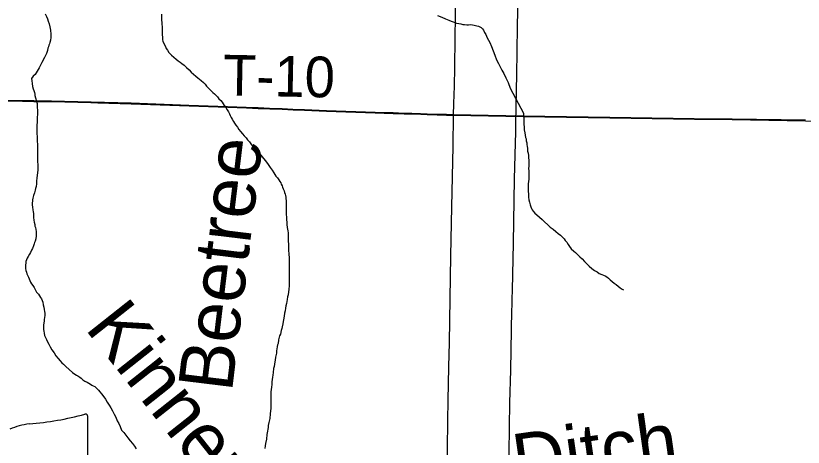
# Model space of a CAD drawing. Extents: x 2.4 to 73.1, y 4.5 to 25.6.
# Drawn here: x 47.743 to 48.293, y 19.804 to 20.105 of the extents above; entities that cross this region are included whole.
import ezdxf

# ---------------------------------------------------------------- set-up
doc = ezdxf.new("R2010")
doc.units = 0
for name, color, linetype in [('GM_X_County_Road', 7, 'Continuous'), ('GM_X_Interchange_Ramps', 7, 'Continuous'), ('GM_X_Minor_Lake_Text', 7, 'Continuous'), ('GM_X_Minor_River', 7, 'Continuous'), ('GM_X_State_Shield', 7, 'Continuous'), ('GM_X_Township_Road', 7, 'Continuous'), ('GM_X_Township_Road_Text', 7, 'Continuous'), ('SH_Cut_Line', 7, 'Continuous')]:
    doc.layers.add(name, color=color, linetype=linetype)

msp = doc.modelspace()

# ---------------------------------------------------------------- linework, layer by layer
at = {"layer": 'GM_X_County_Road'}
for points in [[(48.04895, 20.0356), (48.04919, 20.04384), (48.04954, 20.05599), (48.0497, 20.06902), (48.04998, 20.08953), (48.05018, 20.10475), (48.05033, 20.11687)], [(48.03923, 19.53274), (48.03935, 19.54258), (48.04004, 19.576), (48.04058, 19.60166), (48.04109, 19.62965), (48.04188, 19.66696), (48.04278, 19.70894), (48.04421, 19.76957), (48.0445, 19.78667), (48.04467, 19.80222), (48.04496, 19.82243), (48.0451, 19.83643), (48.0456, 19.85975), (48.04597, 19.87684), (48.0465, 19.90729), (48.04702, 19.93748), (48.04765, 19.97169), (48.04865, 20.01367), (48.04895, 20.0356)]]:
    msp.add_lwpolyline(points, dxfattribs=at)
at = {"layer": 'GM_X_Interchange_Ramps'}
for points in [[(47.68533, 20.04636), (47.74749, 20.0457), (47.75557, 20.04558), (47.76792, 20.0454), (47.7771, 20.04525), (47.79574, 20.04479), (47.82356, 20.04396), (47.86396, 20.04246), (47.89105, 20.04147), (47.90399, 20.041), (47.91231, 20.0407), (47.92036, 20.04041), (47.92904, 20.04004), (47.9366, 20.03972), (47.94474, 20.03937), (47.96002, 20.03872), (47.9941, 20.03751), (48.00659, 20.0372), (48.01433, 20.03693), (48.01974, 20.03676), (48.02585, 20.03658), (48.03042, 20.03644), (48.03734, 20.03623), (48.04386, 20.03603), (48.04883, 20.03588), (48.09748, 20.03493), (48.15807, 20.03412), (48.2171, 20.0332), (48.2435, 20.0328), (48.29477, 20.03207)], [(48.29477, 20.03207), (48.2435, 20.0328), (48.2171, 20.0332), (48.15807, 20.03412), (48.09748, 20.03493), (48.04883, 20.03588), (48.04386, 20.03603), (48.03734, 20.03623), (48.03042, 20.03644), (48.02585, 20.03658), (48.01974, 20.03676), (48.01433, 20.03693), (48.00659, 20.0372), (47.9941, 20.03751), (47.96002, 20.03872), (47.94474, 20.03937), (47.9366, 20.03972), (47.92904, 20.04004), (47.92036, 20.04041), (47.91231, 20.0407), (47.90399, 20.041), (47.89105, 20.04147), (47.86396, 20.04246), (47.82356, 20.04396), (47.79574, 20.04479), (47.7771, 20.04525), (47.76792, 20.0454), (47.75557, 20.04558), (47.74749, 20.0457), (47.68533, 20.04636)]]:
    msp.add_lwpolyline(points, dxfattribs=at)
at = {"layer": 'GM_X_Minor_River'}
for points in [[(47.76353, 20.10648), (47.76442, 20.10455), (47.76514, 20.103), (47.76565, 20.10127), (47.76636, 20.09954), (47.76686, 20.09743), (47.76735, 20.09494), (47.76746, 20.09227), (47.76758, 20.08999), (47.76732, 20.08809), (47.76689, 20.08639), (47.76648, 20.08546), (47.76607, 20.08452), (47.76584, 20.08338), (47.76543, 20.08245), (47.76519, 20.08093), (47.76455, 20.07867), (47.76313, 20.07606), (47.7613, 20.0725), (47.75928, 20.06876), (47.75806, 20.06633), (47.75646, 20.0641), (47.75528, 20.06281), (47.75409, 20.06133)], [(47.84473, 20.10626), (47.84472, 20.10455), (47.84472, 20.10322), (47.84491, 20.10189), (47.8451, 20.10075), (47.84509, 20.09904), (47.84528, 20.09752), (47.84528, 20.09524), (47.84527, 20.09372), (47.84527, 20.09277), (47.84527, 20.09163), (47.84546, 20.0903), (47.84564, 20.0884), (47.84583, 20.08725), (47.84659, 20.08516), (47.84754, 20.08364), (47.8481, 20.08231), (47.84905, 20.08097), (47.85, 20.07945), (47.85095, 20.0785), (47.8519, 20.07754), (47.85513, 20.07468), (47.85646, 20.07373), (47.85779, 20.07277), (47.85911, 20.07182), (47.86063, 20.07048), (47.86234, 20.06896), (47.86405, 20.06743), (47.86557, 20.06572), (47.86728, 20.06419), (47.8688, 20.06286), (47.87031, 20.06171), (47.87259, 20.05981), (47.87411, 20.05847), (47.87525, 20.05733), (47.87639, 20.05599), (47.87753, 20.05485), (47.87847, 20.05371), (47.87961, 20.05256), (47.88075, 20.05161), (47.88189, 20.05047), (47.88303, 20.04932), (47.88398, 20.04837), (47.88493, 20.04703), (47.88626, 20.04589), (47.8872, 20.04475), (47.88796, 20.04361), (47.88872, 20.04246), (47.88967, 20.04094), (47.89062, 20.03942), (47.89157, 20.03789), (47.89232, 20.03656), (47.89289, 20.03542), (47.89346, 20.03409), (47.89422, 20.03275), (47.89517, 20.03123), (47.89592, 20.03009), (47.89668, 20.02875), (47.89782, 20.02723), (47.89896, 20.02571), (47.9001, 20.02418), (47.90142, 20.02266), (47.90256, 20.02114), (47.90389, 20.0198), (47.90503, 20.01847), (47.90636, 20.01694), (47.90768, 20.01485), (47.90958, 20.01294), (47.91129, 20.01104), (47.91281, 20.00932), (47.91433, 20.00761), (47.91812, 20.00284), (47.91945, 20.00113), (47.92077, 19.99903), (47.9221, 19.99713), (47.92343, 19.99541), (47.92476, 19.99313), (47.92589, 19.9918), (47.92684, 19.99046), (47.9276, 19.98932), (47.92817, 19.98837), (47.92855, 19.98742), (47.92912, 19.98628), (47.92949, 19.98532), (47.92987, 19.98418), (47.93044, 19.98285), (47.93082, 19.98152), (47.9312, 19.98038), (47.93157, 19.97943), (47.93176, 19.97828), (47.93176, 19.97733), (47.93195, 19.97581), (47.93195, 19.97486), (47.93194, 19.97315), (47.93194, 19.9722), (47.93194, 19.97125), (47.93194, 19.97011), (47.93193, 19.96821), (47.93193, 19.9665), (47.93212, 19.96422)], [(48.0377, 20.10522), (48.04071, 20.10417), (48.04334, 20.10294)], [(48.04334, 20.10294), (48.0456, 20.1021), (48.04729, 20.10129), (48.04861, 20.10086), (48.04973, 20.10044), (48.05105, 20.10002), (48.05257, 20.09978), (48.05409, 20.09954), (48.05541, 20.09912), (48.05654, 20.09889), (48.05806, 20.09884), (48.05939, 20.09879), (48.06092, 20.09893), (48.06206, 20.09871), (48.06338, 20.09847), (48.06508, 20.09803), (48.06641, 20.0978), (48.06809, 20.09698), (48.06921, 20.096), (48.06975, 20.09503), (48.07046, 20.09348), (48.07155, 20.09192), (48.07243, 20.0898), (48.07423, 20.08651), (48.07547, 20.08362), (48.07652, 20.08054), (48.07776, 20.07764), (48.07899, 20.07437), (48.08023, 20.07166), (48.08149, 20.06934), (48.08257, 20.06721), (48.08401, 20.06469), (48.08544, 20.06179), (48.08705, 20.0585), (48.08844, 20.05446), (48.09768, 20.03712)], [(47.75409, 20.06133), (47.75423, 20.05961), (47.75436, 20.0577), (47.75468, 20.05579), (47.75519, 20.05406), (47.75573, 20.0529), (47.75606, 20.05156), (47.75622, 20.05041), (47.75638, 20.04946), (47.758, 20.04392)], [(47.758, 20.04392), (47.75808, 20.03629), (47.75789, 20.03401), (47.75788, 20.03116), (47.75768, 20.02812), (47.75768, 20.02603), (47.75768, 20.02469), (47.75768, 20.02356), (47.75767, 20.02241), (47.75786, 20.02089), (47.75786, 20.01918), (47.75805, 20.01728), (47.75823, 20.01538), (47.75823, 20.01253), (47.75822, 20.01101), (47.75822, 20.00949), (47.75822, 20.00816), (47.75822, 20.00702), (47.75821, 20.00588), (47.75821, 20.00455), (47.75821, 20.00302), (47.7584, 20.00131), (47.75839, 19.99941), (47.75839, 19.99732), (47.75781, 19.99181), (47.75761, 19.98953), (47.75742, 19.98763), (47.75723, 19.98592), (47.75684, 19.9844), (47.75665, 19.98326), (47.75627, 19.98231), (47.75608, 19.98136), (47.7555, 19.97965), (47.75512, 19.9787), (47.75493, 19.97775), (47.75474, 19.97642), (47.75474, 19.97547), (47.75454, 19.97433), (47.75454, 19.973), (47.75473, 19.97129), (47.75492, 19.96958), (47.7551, 19.96806), (47.75529, 19.96692), (47.75529, 19.96559), (47.75548, 19.96406), (47.75566, 19.96235), (47.75585, 19.96083), (47.75623, 19.95931), (47.75642, 19.95817), (47.75679, 19.95722), (47.75698, 19.9557), (47.75717, 19.95437), (47.75736, 19.95284), (47.75735, 19.95132), (47.75697, 19.94923), (47.75659, 19.94772), (47.75621, 19.94677), (47.75582, 19.94582), (47.75544, 19.9443), (47.75468, 19.94259), (47.7541, 19.94145), (47.75334, 19.93974), (47.75258, 19.9386), (47.75162, 19.93689), (47.75086, 19.93576), (47.7501, 19.93348), (47.7499, 19.92987), (47.7499, 19.92854), (47.75009, 19.92721), (47.75046, 19.92587), (47.75084, 19.92492), (47.75122, 19.92378), (47.75179, 19.92245), (47.75236, 19.92131), (47.75292, 19.92016), (47.7533, 19.91902), (47.75406, 19.91788), (47.75482, 19.91655), (47.75577, 19.91521), (47.75653, 19.91388), (47.75747, 19.91198), (47.7588, 19.91064), (47.75956, 19.9095), (47.76032, 19.90836), (47.76089, 19.90741), (47.76145, 19.90626), (47.76183, 19.90493), (47.76221, 19.90322), (47.76259, 19.90151), (47.76296, 19.89999), (47.76315, 19.89847), (47.76334, 19.89732), (47.76334, 19.89561), (47.76314, 19.89428), (47.76295, 19.89295), (47.76276, 19.89181), (47.76257, 19.89048), (47.76237, 19.88896), (47.76237, 19.88725), (47.76237, 19.88592), (47.76256, 19.88478)], [(48.09768, 20.03712), (48.09823, 20.02543), (48.09879, 20.02334), (48.09898, 20.02163), (48.09917, 20.02011), (48.09955, 20.01916), (48.09973, 20.01783), (48.10011, 20.0163), (48.10011, 20.01516), (48.1003, 20.01383), (48.10048, 20.0125), (48.10067, 20.0106), (48.10105, 20.00908), (48.10124, 20.00756), (48.10123, 20.00585), (48.10142, 20.00432), (48.10142, 20.00242), (48.10141, 20.00033), (48.10122, 19.99824), (48.10141, 19.99691), (48.10141, 19.99596), (48.1014, 19.99501), (48.1014, 19.99387), (48.1014, 19.99254), (48.1014, 19.99102), (48.1012, 19.98931), (48.10101, 19.9876), (48.10101, 19.98608), (48.101, 19.98437), (48.101, 19.98247), (48.10119, 19.98037), (48.10137, 19.97828), (48.10156, 19.97657), (48.10194, 19.97486), (48.1025, 19.97296), (48.10288, 19.97163), (48.10326, 19.97048), (48.10383, 19.96953), (48.10459, 19.96858), (48.10573, 19.96724), (48.10705, 19.9661), (48.10895, 19.96438), (48.11085, 19.96267), (48.11635, 19.95752), (48.11844, 19.95599), (48.12034, 19.95447), (48.12205, 19.95294), (48.12357, 19.9518), (48.12509, 19.95046), (48.12623, 19.94932), (48.12699, 19.94818), (48.12794, 19.94684), (48.12888, 19.94532), (48.13002, 19.9438), (48.13116, 19.94227), (48.13287, 19.94075), (48.1342, 19.9396), (48.13552, 19.93827), (48.13704, 19.93674), (48.13875, 19.93522), (48.14046, 19.9335), (48.14198, 19.93179), (48.14369, 19.93007), (48.14559, 19.92854), (48.14748, 19.92721), (48.14919, 19.92625), (48.15071, 19.92511), (48.15261, 19.92434), (48.15375, 19.92377), (48.15489, 19.92339), (48.15603, 19.92262), (48.15717, 19.92186), (48.15831, 19.92071), (48.15983, 19.91957), (48.16116, 19.91824), (48.16249, 19.91728), (48.16401, 19.91614), (48.16533, 19.91499), (48.16666, 19.91404), (48.16761, 19.91365)], [(47.93212, 19.96422), (47.93211, 19.96251), (47.9323, 19.96099), (47.93249, 19.95928), (47.93267, 19.95718), (47.93286, 19.95604), (47.93305, 19.9549), (47.93324, 19.95338), (47.93323, 19.95224), (47.93342, 19.95072), (47.93342, 19.94958), (47.93342, 19.94863), (47.93341, 19.9473), (47.9336, 19.94578), (47.9336, 19.94464), (47.9336, 19.94369), (47.93359, 19.94217), (47.93359, 19.94103), (47.93378, 19.93875), (47.93396, 19.9357), (47.93415, 19.93437), (47.93415, 19.93304), (47.93414, 19.93095), (47.93414, 19.92962), (47.93414, 19.92867), (47.93413, 19.92696), (47.93413, 19.92544), (47.93413, 19.92411), (47.93413, 19.92259), (47.93412, 19.92126), (47.93412, 19.92012), (47.93412, 19.91822), (47.93392, 19.91575), (47.93373, 19.9148), (47.93373, 19.91385), (47.93354, 19.91214), (47.93334, 19.91005), (47.93296, 19.90872), (47.93257, 19.90682), (47.93219, 19.90397), (47.9318, 19.90245), (47.93142, 19.90074), (47.93123, 19.89903), (47.93084, 19.89732), (47.93046, 19.89523), (47.93007, 19.89276), (47.92988, 19.89162), (47.9295, 19.88991), (47.92911, 19.88782), (47.92892, 19.88668), (47.92854, 19.88516), (47.92796, 19.8827), (47.92739, 19.88156), (47.92701, 19.88061), (47.92682, 19.87966), (47.92662, 19.87871), (47.92643, 19.87624), (47.92586, 19.87529), (47.92566, 19.87396), (47.92547, 19.87225), (47.92528, 19.8713), (47.92508, 19.8694), (47.9247, 19.8675), (47.92451, 19.86655), (47.92431, 19.86446), (47.92393, 19.86332), (47.92354, 19.86009), (47.92316, 19.85857), (47.92297, 19.85591), (47.92258, 19.85401), (47.92239, 19.85268), (47.92219, 19.85097), (47.922, 19.84926), (47.92181, 19.84774), (47.92161, 19.84546), (47.92142, 19.84413), (47.92123, 19.84204), (47.92122, 19.83976), (47.92122, 19.8371), (47.92121, 19.83577), (47.92121, 19.83406), (47.9212, 19.83083), (47.92101, 19.82912), (47.92082, 19.82703), (47.92043, 19.8238), (47.91985, 19.82095), (47.91947, 19.81886), (47.91928, 19.81734), (47.91908, 19.81639), (47.91889, 19.81487), (47.91851, 19.81259), (47.91812, 19.80936), (47.91754, 19.80632), (47.91716, 19.80461), (47.91696, 19.80271)], [(47.76256, 19.88478), (47.76274, 19.88326), (47.76312, 19.88174), (47.76369, 19.88022), (47.76445, 19.87888), (47.7652, 19.87736), (47.76615, 19.87565), (47.7671, 19.87374), (47.76824, 19.87165), (47.76975, 19.86955), (47.77108, 19.86746), (47.7726, 19.86574), (47.77393, 19.86403), (47.77525, 19.8627), (47.77639, 19.86174), (47.77791, 19.86003), (47.78266, 19.85583), (47.78418, 19.85469), (47.78551, 19.85392), (47.78646, 19.85354), (47.78778, 19.85259), (47.78873, 19.85182), (47.78987, 19.85087), (47.7912, 19.84972), (47.79291, 19.84915), (47.79405, 19.84839), (47.79519, 19.84762), (47.79614, 19.84705), (47.79709, 19.84667), (47.79823, 19.84609), (47.79975, 19.84476), (47.80089, 19.84362), (47.80184, 19.84228), (47.80297, 19.84095), (47.80449, 19.83885), (47.80563, 19.83714), (47.80677, 19.83523), (47.80828, 19.83314), (47.80942, 19.83124), (47.81056, 19.82914), (47.81169, 19.82686), (47.81283, 19.82457), (47.81378, 19.8221), (47.81491, 19.8202), (47.81586, 19.8181), (47.81681, 19.81563), (47.81851, 19.81391), (47.81984, 19.8122), (47.82136, 19.81029), (47.82288, 19.8082), (47.82459, 19.80629), (47.82591, 19.80439), (47.82724, 19.80248)]]:
    msp.add_lwpolyline(points, dxfattribs=at)
at = {"layer": 'GM_X_State_Shield'}
msp.add_line((47.79332, 19.77274), (47.79332, 19.82508), dxfattribs=at)
for centre, major_axis, start_param, end_param in [((47.73462, 19.95902), (0.17476, 0), 4.814394, 5.042369), ((47.7915, 19.8253), (0.00183, 0), 6.141152, 7.989035), ((47.75691, 19.79204), (0.03516, 0), 1.699011, 2.107814)]:
    msp.add_ellipse(centre, major_axis=major_axis, ratio=0.8, start_param=start_param, end_param=end_param, dxfattribs=at)
at = {"layer": 'GM_X_Township_Road'}
for points in [[(48.09365, 20.09826), (48.09385, 20.10775), (48.09429, 20.13883), (48.0949, 20.16369), (48.09548, 20.20566), (48.09645, 20.24761), (48.09675, 20.26471), (48.09698, 20.27168)], [(48.08718, 19.76753), (48.08767, 19.79926), (48.08804, 19.81798), (48.08832, 19.83458), (48.08895, 19.85755), (48.08937, 19.8856), (48.08948, 19.89023), (48.08956, 19.89487), (48.08985, 19.90727), (48.08999, 19.91349), (48.09079, 19.94614), (48.09153, 19.99121), (48.09207, 20.01607), (48.0923, 20.02384), (48.09248, 20.03004), (48.09305, 20.06423), (48.09327, 20.07978), (48.09365, 20.09826)], [(47.54743, 20.04793), (47.56423, 20.04736), (47.60053, 20.04692), (47.64504, 20.04639), (47.68545, 20.04608), (47.7476, 20.04542), (47.75569, 20.04531), (47.76803, 20.04513), (47.77722, 20.04498), (47.79537, 20.04453)], [(47.79537, 20.04453), (47.79586, 20.04451), (47.80041, 20.04438)], [(47.80041, 20.04438), (47.82367, 20.04369), (47.86407, 20.04218), (47.89117, 20.0412), (47.90411, 20.04073), (47.91243, 20.04042), (47.92048, 20.04014), (47.92916, 20.03977), (47.93672, 20.03945), (47.94486, 20.0391), (47.96014, 20.03845), (47.99421, 20.03723), (48.00671, 20.03693), (48.01445, 20.03665), (48.01986, 20.03649), (48.02597, 20.0363), (48.03054, 20.03616), (48.03746, 20.03595), (48.04397, 20.03575), (48.04895, 20.0356)], [(48.04895, 20.0356), (48.0976, 20.03466), (48.15818, 20.03384), (48.21721, 20.03293), (48.24362, 20.03252), (48.29488, 20.0318), (48.32906, 20.03105), (48.36478, 20.03029), (48.39273, 20.02954), (48.4471, 20.02827), (48.46729, 20.02786), (48.4968, 20.02729), (48.52786, 20.02639), (48.5496, 20.02589), (48.55191, 20.02583)]]:
    msp.add_lwpolyline(points, dxfattribs=at)
at = {"layer": 'SH_Cut_Line'}
for points in [[(48.29477, 20.03207), (48.2435, 20.0328), (48.2171, 20.0332), (48.15807, 20.03412), (48.09748, 20.03493), (48.04883, 20.03588), (48.04386, 20.03603), (48.03734, 20.03623), (48.03042, 20.03644), (48.02585, 20.03658), (48.01974, 20.03676), (48.01433, 20.03693), (48.00659, 20.0372), (47.9941, 20.03751), (47.96002, 20.03872), (47.94474, 20.03937), (47.9366, 20.03972), (47.92904, 20.04004), (47.92036, 20.04041), (47.91231, 20.0407), (47.90399, 20.041), (47.89105, 20.04147), (47.86396, 20.04246), (47.82356, 20.04396), (47.79574, 20.04479), (47.7771, 20.04525), (47.76792, 20.0454), (47.75557, 20.04558), (47.74749, 20.0457), (47.68533, 20.04636)], [(47.68533, 20.04636), (47.74749, 20.0457), (47.75557, 20.04558), (47.76792, 20.0454), (47.7771, 20.04525), (47.79574, 20.04479), (47.82356, 20.04396), (47.86396, 20.04246), (47.89105, 20.04147), (47.90399, 20.041), (47.91231, 20.0407), (47.92036, 20.04041), (47.92904, 20.04004), (47.9366, 20.03972), (47.94474, 20.03937), (47.96002, 20.03872), (47.9941, 20.03751), (48.00659, 20.0372), (48.01433, 20.03693), (48.01974, 20.03676), (48.02585, 20.03658), (48.03042, 20.03644), (48.03734, 20.03623), (48.04386, 20.03603), (48.04883, 20.03588), (48.09748, 20.03493), (48.15807, 20.03412), (48.2171, 20.0332), (48.2435, 20.0328), (48.29477, 20.03207)]]:
    msp.add_lwpolyline(points, dxfattribs=at)

# ---------------------------------------------------------------- texts
at = {"layer": 'GM_X_Minor_Lake_Text'}
for s, height, rotation, p in [('Beetree', 0.037896, 83.0338, (47.89398, 19.84163)), ('Kinner', 0.037896, 308.3413, (47.79073, 19.88681)), ('Ditch', 0.037898, 8.0465, (48.09308, 19.7748))]:
    msp.add_text(s, height=height, rotation=rotation, dxfattribs=at).set_placement(p)
at = {"layer": 'GM_X_Township_Road_Text'}
msp.add_text('T-10', height=0.028409, rotation=358.865, dxfattribs=at).set_placement((47.88763, 20.0495))

doc.saveas('drawing.dxf')
